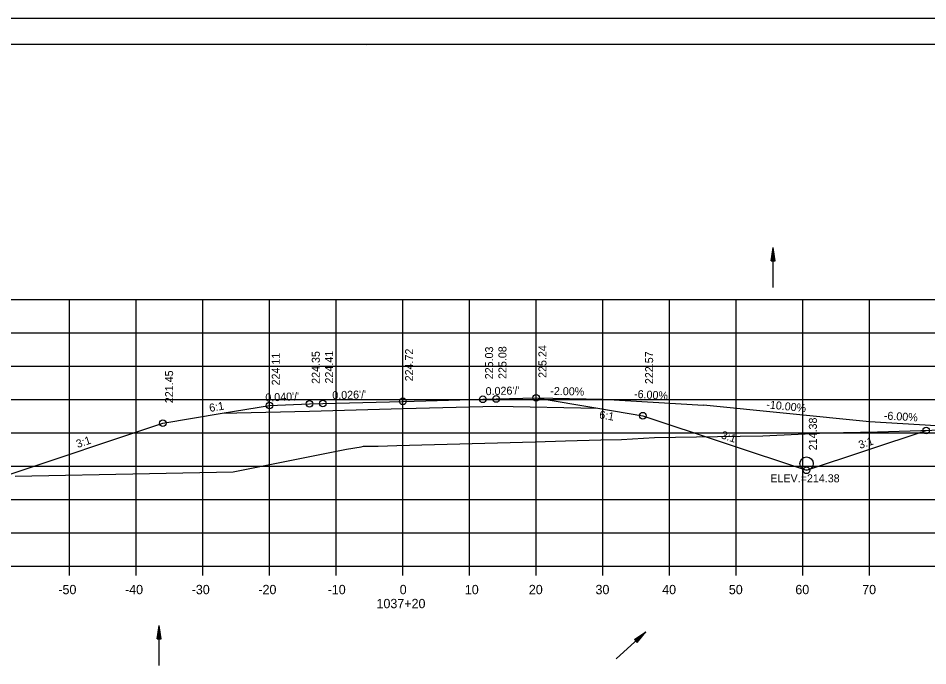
# Model space of a CAD drawing. Extents: x 1386544 to 1388153, y 379785 to 390999.
# Drawn here: x 1387302 to 1387438.4, y 386421.7 to 386518.8 of the extents above; entities that cross this region are included whole.
import ezdxf

# ---------------------------------------------------------------- set-up
doc = ezdxf.new("R2010")
doc.units = 0
for name, color, linetype in [('R_Alt Surface', 7, 'Continuous'), ('R_Axis', 7, 'Continuous'), ('R_Axis Annot', 7, 'Continuous'), ('R_Border', 7, 'Continuous'), ('R_Drive', 7, 'Continuous'), ('R_Exist Surface', 7, 'Continuous'), ('R_Fin Surface', 7, 'Continuous'), ('R_Grid', 7, 'Continuous'), ('R_No Plot', 7, 'Continuous'), ('R_Water', 7, 'Continuous'), ('R_Xsect Elev', 7, 'Continuous'), ('R_Xsect Slope', 7, 'Continuous')]:
    doc.layers.add(name, color=color, linetype=linetype)

msp = doc.modelspace()

# ---------------------------------------------------------------- linework, layer by layer
at = {"layer": 'R_Alt Surface'}
msp.add_lwpolyline([(1387332.57, 386459.59), (1387345.68, 386459.93), (1387359.68, 386460.29), (1387373.68, 386460.66), (1387388.94, 386460.35)], dxfattribs=at)
at = {"layer": 'R_Axis'}
for p, q in [((1387209.68, 386436.66), (1387509.68, 386436.66)), ((1387309.68, 386435.26), (1387309.68, 386436.66)), ((1387319.68, 386435.26), (1387319.68, 386436.66)), ((1387329.68, 386435.26), (1387329.68, 386436.66)), ((1387339.68, 386435.26), (1387339.68, 386436.66)), ((1387349.68, 386435.26), (1387349.68, 386436.66)), ((1387359.68, 386435.26), (1387359.68, 386436.66)), ((1387369.68, 386435.26), (1387369.68, 386436.66)), ((1387379.68, 386435.26), (1387379.68, 386436.66)), ((1387389.68, 386435.26), (1387389.68, 386436.66)), ((1387399.68, 386435.26), (1387399.68, 386436.66)), ((1387409.68, 386435.26), (1387409.68, 386436.66)), ((1387419.68, 386435.26), (1387419.68, 386436.66)), ((1387429.68, 386435.26), (1387429.68, 386436.66))]:
    msp.add_line(p, q, dxfattribs=at)
at = {"layer": 'R_Border'}
for p, q in [((1387201.68, 386514.95), (1387517.86, 386514.95)), ((1387354.2, 386514.69), (1387354.2, 386514.69)), ((1387354.2, 386514.69), (1387354.2, 386514.69))]:
    msp.add_line(p, q, dxfattribs=at)
at = {"layer": 'R_Drive'}
for p, q in [((1387379.68, 386461.9), (1387389.67, 386461.7)), ((1387389.67, 386461.7), (1387404.77, 386460.79)), ((1387429.7, 386458.3), (1387404.77, 386460.79)), ((1387439.68, 386457.7), (1387429.7, 386458.3))]:
    msp.add_line(p, q, dxfattribs=at)
at = {"layer": 'R_Exist Surface'}
msp.add_lwpolyline([(1387301.53, 386450.15), (1387321.7, 386450.57), (1387334.24, 386450.79), (1387348.5, 386453.66), (1387351.25, 386454.22), (1387353.44, 386454.57), (1387353.81, 386454.64), (1387356.01, 386454.68), (1387358.81, 386454.78), (1387379.53, 386455.32), (1387384.1, 386455.47), (1387389.4, 386455.61), (1387392.5, 386455.67), (1387397.42, 386455.96), (1387406.89, 386456.09), (1387413.71, 386456.22), (1387423.24, 386456.65), (1387430.87, 386456.79), (1387442.27, 386457.14)], dxfattribs=at)
at = {"layer": 'R_Fin Surface'}
msp.add_lwpolyline([(1387300.04, 386450.23), (1387323.68, 386458.11), (1387332.57, 386459.59), (1387339.68, 386460.77), (1387345.68, 386461.01), (1387347.68, 386461.06), (1387359.68, 386461.38), (1387371.68, 386461.69), (1387373.68, 386461.74), (1387379.68, 386461.9), (1387388.94, 386460.35), (1387395.68, 386459.23), (1387420.24, 386451.04), (1387438.17, 386457.01)], dxfattribs=at)
at = {"layer": 'R_Grid'}
for p, q in [((1387209.68, 386476.66), (1387509.68, 386476.66)), ((1387309.68, 386436.66), (1387309.68, 386476.66)), ((1387319.68, 386436.66), (1387319.68, 386476.66)), ((1387329.68, 386436.66), (1387329.68, 386476.66)), ((1387339.68, 386436.66), (1387339.68, 386476.66)), ((1387349.68, 386436.66), (1387349.68, 386476.66)), ((1387359.68, 386436.66), (1387359.68, 386476.66)), ((1387369.68, 386436.66), (1387369.68, 386476.66)), ((1387379.68, 386436.66), (1387379.68, 386476.66)), ((1387389.68, 386436.66), (1387389.68, 386476.66)), ((1387399.68, 386436.66), (1387399.68, 386476.66)), ((1387409.68, 386436.66), (1387409.68, 386476.66)), ((1387419.68, 386436.66), (1387419.68, 386476.66)), ((1387429.68, 386436.66), (1387429.68, 386476.66)), ((1387209.68, 386471.66), (1387509.68, 386471.66)), ((1387209.68, 386466.66), (1387509.68, 386466.66)), ((1387209.68, 386461.66), (1387509.68, 386461.66)), ((1387209.68, 386456.66), (1387509.68, 386456.66)), ((1387209.68, 386451.66), (1387509.68, 386451.66)), ((1387209.68, 386446.66), (1387509.68, 386446.66)), ((1387209.68, 386441.66), (1387509.68, 386441.66)), ((1387209.68, 386436.66), (1387509.68, 386436.66))]:
    msp.add_line(p, q, dxfattribs=at)
at = {"layer": 'R_No Plot'}
msp.add_line((1387189.28, 386518.84), (1387522.61, 386518.84), dxfattribs=at)
for points in [[(1387189.27, 386518.84), (1387522.61, 386518.84), (1387522.61, 386305.5), (1387189.27, 386305.5)], [(1387435.6, 386514.95), (1387455.22, 386514.95), (1387455.22, 386505.07), (1387471.33, 386505.07), (1387494.53, 386505.07), (1387494.53, 386480.73), (1387517.86, 386480.73), (1387517.86, 386309.49), (1387201.68, 386309.49), (1387201.68, 386514.95)]]:
    msp.add_lwpolyline(points, close=True, dxfattribs=at)
for centre in [(1387379.68, 386461.9), (1387339.68, 386460.77), (1387345.68, 386461.01), (1387347.68, 386461.06), (1387359.68, 386461.38), (1387371.68, 386461.69), (1387373.68, 386461.74), (1387395.68, 386459.23), (1387323.68, 386458.11), (1387438.17, 386457.01), (1387420.24, 386451.04)]:
    msp.add_circle(centre, 0.5, dxfattribs=at)
at = {"layer": 'R_Water'}
for p, q in [((1387414.94, 386482.44), (1387415.24, 386484.44)), ((1387414.94, 386482.44), (1387415.24, 386484.44)), ((1387415.24, 386478.44), (1387415.24, 386484.44)), ((1387415.54, 386482.44), (1387415.24, 386484.44)), ((1387415.54, 386482.44), (1387415.24, 386484.44)), ((1387414.99, 386482.44), (1387415.24, 386484.1)), ((1387414.99, 386482.44), (1387415.24, 386484.1)), ((1387415.04, 386482.44), (1387415.24, 386483.76)), ((1387415.04, 386482.44), (1387415.24, 386483.76)), ((1387415.09, 386482.44), (1387415.24, 386483.43)), ((1387415.09, 386482.44), (1387415.24, 386483.43)), ((1387415.14, 386482.44), (1387415.24, 386483.09)), ((1387415.14, 386482.44), (1387415.24, 386483.09)), ((1387415.49, 386482.44), (1387415.24, 386484.1)), ((1387415.49, 386482.44), (1387415.24, 386484.1)), ((1387415.44, 386482.44), (1387415.24, 386483.76)), ((1387415.44, 386482.44), (1387415.24, 386483.76)), ((1387415.39, 386482.44), (1387415.24, 386483.43)), ((1387415.39, 386482.44), (1387415.24, 386483.43)), ((1387415.34, 386482.44), (1387415.24, 386483.09)), ((1387415.34, 386482.44), (1387415.24, 386483.09)), ((1387414.94, 386482.44), (1387415.54, 386482.44)), ((1387414.94, 386482.44), (1387415.54, 386482.44)), ((1387415.19, 386482.44), (1387415.24, 386482.75)), ((1387415.19, 386482.44), (1387415.24, 386482.75)), ((1387415.28, 386482.44), (1387415.24, 386482.75)), ((1387415.28, 386482.44), (1387415.24, 386482.75)), ((1387322.86, 386425.79), (1387323.16, 386427.79)), ((1387322.86, 386425.79), (1387323.16, 386427.79)), ((1387322.91, 386425.79), (1387323.16, 386427.46)), ((1387322.91, 386425.79), (1387323.16, 386427.46)), ((1387322.97, 386425.79), (1387323.16, 386427.11)), ((1387322.97, 386425.79), (1387323.16, 386427.11)), ((1387323.16, 386421.79), (1387323.16, 386427.79)), ((1387323.46, 386425.79), (1387323.16, 386427.79)), ((1387323.46, 386425.79), (1387323.16, 386427.79)), ((1387323.41, 386425.79), (1387323.16, 386427.46)), ((1387323.41, 386425.79), (1387323.16, 386427.46)), ((1387323.36, 386425.79), (1387323.16, 386427.11)), ((1387323.36, 386425.79), (1387323.16, 386427.11)), ((1387322.86, 386425.79), (1387323.46, 386425.79)), ((1387322.86, 386425.79), (1387323.46, 386425.79)), ((1387323.02, 386425.79), (1387323.16, 386426.78)), ((1387323.02, 386425.79), (1387323.16, 386426.78)), ((1387323.07, 386425.79), (1387323.16, 386426.44)), ((1387323.07, 386425.79), (1387323.16, 386426.44)), ((1387323.12, 386425.79), (1387323.16, 386426.11)), ((1387323.12, 386425.79), (1387323.16, 386426.11)), ((1387323.31, 386425.79), (1387323.16, 386426.78)), ((1387323.31, 386425.79), (1387323.16, 386426.78)), ((1387323.26, 386425.79), (1387323.16, 386426.44)), ((1387323.26, 386425.79), (1387323.16, 386426.44)), ((1387323.21, 386425.79), (1387323.16, 386426.11)), ((1387323.21, 386425.79), (1387323.16, 386426.11)), ((1387391.67, 386422.78), (1387396.12, 386426.8)), ((1387394.44, 386425.68), (1387396.12, 386426.8)), ((1387394.44, 386425.68), (1387396.12, 386426.8)), ((1387394.44, 386425.68), (1387394.84, 386425.24)), ((1387394.44, 386425.68), (1387394.84, 386425.24)), ((1387394.47, 386425.65), (1387395.87, 386426.58)), ((1387394.47, 386425.65), (1387395.87, 386426.58)), ((1387394.5, 386425.61), (1387395.62, 386426.35)), ((1387394.5, 386425.61), (1387395.62, 386426.35)), ((1387394.54, 386425.57), (1387395.37, 386426.12)), ((1387394.54, 386425.57), (1387395.37, 386426.12)), ((1387394.57, 386425.53), (1387395.12, 386425.9)), ((1387394.57, 386425.53), (1387395.12, 386425.9)), ((1387394.61, 386425.5), (1387394.87, 386425.67)), ((1387394.61, 386425.5), (1387394.87, 386425.67)), ((1387394.67, 386425.43), (1387394.87, 386425.67)), ((1387394.67, 386425.43), (1387394.87, 386425.67)), ((1387394.7, 386425.39), (1387395.12, 386425.9)), ((1387394.7, 386425.39), (1387395.12, 386425.9)), ((1387394.74, 386425.35), (1387395.37, 386426.12)), ((1387394.74, 386425.35), (1387395.37, 386426.12)), ((1387394.77, 386425.31), (1387395.62, 386426.35)), ((1387394.77, 386425.31), (1387395.62, 386426.35)), ((1387394.8, 386425.28), (1387395.87, 386426.58)), ((1387394.8, 386425.28), (1387395.87, 386426.58)), ((1387394.84, 386425.24), (1387396.12, 386426.8)), ((1387394.84, 386425.24), (1387396.12, 386426.8))]:
    msp.add_line(p, q, dxfattribs=at)
msp.add_circle((1387420.24, 386452.04), 1, dxfattribs=at)

# ---------------------------------------------------------------- texts
at = {"layer": 'R_Axis Annot'}
for s, p in [('-50', (1387308.02, 386432.46)), ('-40', (1387318.02, 386432.46)), ('-30', (1387328.02, 386432.46)), ('-20', (1387338.02, 386432.46)), ('-10', (1387348.41, 386432.46)), ('0', (1387359.22, 386432.46)), ('10', (1387368.99, 386432.46)), ('20', (1387378.59, 386432.46)), ('30', (1387388.59, 386432.46)), ('40', (1387398.59, 386432.46)), ('50', (1387408.59, 386432.46)), ('60', (1387418.56, 386432.46)), ('70', (1387428.59, 386432.46)), ('1037+20', (1387355.74, 386430.36))]:
    msp.add_text(s, height=1.4, dxfattribs=at).set_placement(p)
at = {"layer": 'R_Xsect Elev'}
for s, rotation, p in [('224.72', 90, (1387361.23, 386464.38)), ('225.03', 90, (1387373.23, 386464.69)), ('225.08', 90, (1387375.23, 386464.74)), ('225.24', 90, (1387381.23, 386464.9)), ('224.11', 90, (1387341.23, 386463.77)), ('224.35', 90, (1387347.23, 386464.01)), ('224.41', 90, (1387349.23, 386464.06)), ('222.57', 90, (1387397.23, 386463.97)), ('221.45', 90, (1387325.23, 386461.11)), ('-2.00%', 358.854, (1387381.8, 386462.35)), ('-6.00%', 356.566, (1387394.34, 386461.92)), ('-10.00%', 354.289, (1387414.17, 386460.35)), ('-6.00%', 356.566, (1387431.81, 386458.67)), ('214.38', 90, (1387421.79, 386454.04))]:
    msp.add_text(s, height=1.2, rotation=rotation, dxfattribs=at).set_placement(p)
msp.add_text('ELEV.=214.38', height=1.2, dxfattribs=at).set_placement((1387414.81, 386449.24))
at = {"layer": 'R_Xsect Slope'}
for s, rotation, p in [("0.040'/'", 2.2906, (1387339.09, 386461.35)), ("0.026'/'", 1.4894, (1387349.12, 386461.7)), ("0.026'/'", 1.4894, (1387372.12, 386462.3)), ('6:1', 9.4623, (1387330.75, 386459.79)), ('6:1', 350.5377, (1387389.08, 386458.84)), ('3:1', 341.5651, (1387407.33, 386455.87)), ('3:1', 18.4349, (1387310.91, 386454.38)), ('3:1', 18.4349, (1387428.26, 386454.24))]:
    msp.add_text(s, height=1.2, rotation=rotation, dxfattribs=at).set_placement(p)

doc.saveas('drawing.dxf')
